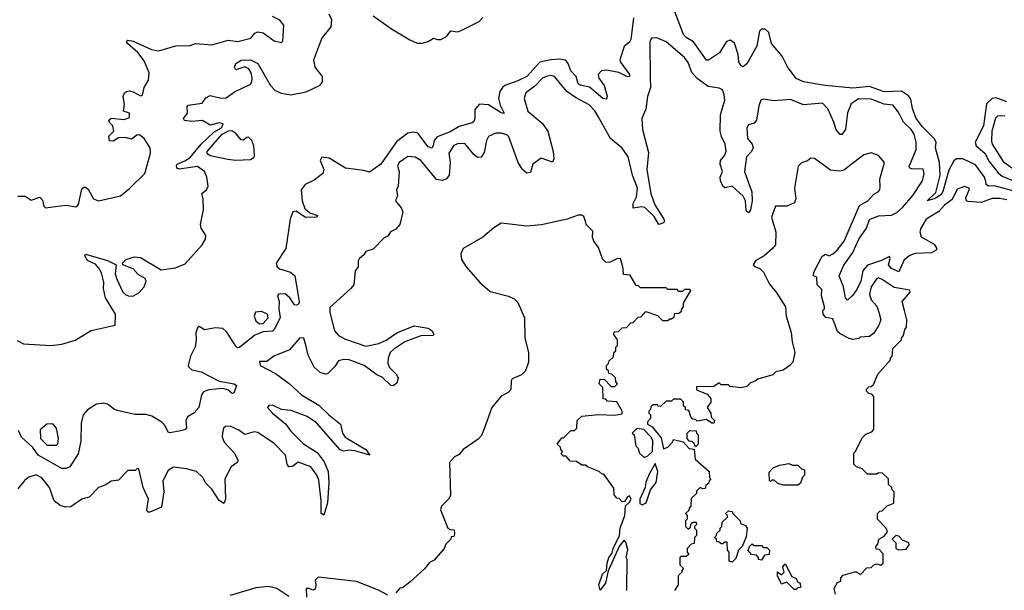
# Model space of a CAD drawing. Extents: x 2029826 to 2248070, y 228728 to 402406.
# Tile 290 of 368: x 2181735 to 2187112, y 255266 to 258385. Entities that reach past the tile are written whole.
import ezdxf

# ---------------------------------------------------------------- set-up
doc = ezdxf.new("R2010")
doc.units = 0

msp = doc.modelspace()

# ---------------------------------------------------------------- linework, layer by layer
at = {"layer": '0CON10XD'}
for points in [[(2186133.7, 258026.3), (2186014.6, 258044.6), (2185975, 258064.4), (2185927.2, 258127.2), (2185898.9, 258185), (2185840.8, 258255), (2185826, 258315), (2185805, 258333.3), (2185785, 258333.3), (2185775, 258322.5), (2185759.5, 258240.5), (2185705, 258144), (2185685, 258126.7), (2185675, 258132.5), (2185662.5, 258155), (2185658.6, 258195), (2185637.7, 258257.7), (2185615, 258273.8), (2185595, 258266.7), (2185555.6, 258204.4), (2185496.1, 258163.9), (2185485, 258163.8), (2185415, 258264.2), (2185375, 258287.1), (2185359.4, 258305), (2185287.9, 258497.9)], [(2181721.4, 256631.4), (2181755, 256613.4), (2181905, 256604.5), (2181965, 256610.6), (2182037.1, 256632.9), (2182125, 256686.8), (2182255.5, 256715), (2182258.5, 256775), (2182203, 256865), (2182193.3, 256915), (2182195, 256950), (2182181.5, 257001.5), (2182167.3, 257027.3), (2182149.2, 257049.2), (2182105, 257068.6), (2182091.2, 257095), (2182095, 257102.5), (2182215, 257068.6), (2182262.5, 257045), (2182255.7, 256995), (2182265, 256966.7), (2182298.9, 256895), (2182315, 256880.5), (2182334.7, 256874.7), (2182356.2, 256875), (2182385, 256892.9), (2182415, 256924.4), (2182426.1, 256956.1), (2182420.7, 256970.7), (2182381.5, 256991.5), (2182355, 257023.3), (2182297.5, 257045), (2182296.7, 257055), (2182313.8, 257075), (2182361.7, 257088.3), (2182394.5, 257085.5), (2182507.3, 257017.3), (2182585, 257028), (2182638.7, 257051.3), (2182730.9, 257155), (2182750, 257185), (2182750.5, 257205), (2182726.7, 257245), (2182722, 257265), (2182738.2, 257345), (2182736, 257406), (2182730, 257435), (2182755.7, 257455), (2182764.6, 257475.4), (2182757.5, 257525), (2182745, 257555.6), (2182705, 257582.5), (2182605, 257567.5), (2182593.1, 257573.1), (2182591.4, 257588.6), (2182594.3, 257595.7), (2182637.1, 257612.9), (2182665, 257632.1), (2182726.7, 257705), (2182795, 257770), (2182836.9, 257793.1), (2182846, 257815), (2182825, 257821.4), (2182775, 257809.1), (2182733.3, 257833.3), (2182675, 257829.5), (2182634, 257834), (2182630, 257845), (2182650.8, 257875), (2182649.5, 257910.5), (2182655, 257918.8), (2182731.4, 257928.6), (2182751.3, 257958.7), (2182775, 257970), (2182835, 257956.7), (2182862.1, 257957.9), (2182908.8, 257991.2), (2182995, 258032.5), (2183003.3, 258045), (2183004.5, 258065), (2182998.8, 258095), (2182986, 258116), (2182965, 258127.5), (2182915, 258111.4), (2182908.5, 258125), (2182915.6, 258145), (2182945, 258164.4), (2182995.6, 258165.6), (2183035, 258146.5), (2183103.9, 258025), (2183129, 257999), (2183162.7, 257982.7), (2183215, 257975.1), (2183300, 257990), (2183375, 258027.1), (2183387.8, 258045), (2183388.1, 258075), (2183348.4, 258125), (2183341.3, 258165), (2183385, 258282.5), (2183435, 258345.6), (2183438.9, 258385), (2183424.7, 258415)], [(2181725, 257420.6), (2181765, 257420), (2181797.7, 257397.7), (2181845.6, 257415.6), (2181858.7, 257398.7), (2181866.2, 257366.2), (2181876.7, 257356.7), (2181985, 257371.2), (2182045, 257362.5), (2182055.8, 257374.2), (2182075, 257460), (2182085, 257470), (2182095, 257470), (2182109.1, 257459.1), (2182137.5, 257405), (2182165, 257394.6), (2182285, 257422.2), (2182335, 257462.2), (2182417.9, 257545), (2182449.5, 257655), (2182447.5, 257685), (2182415, 257736), (2182390, 257755), (2182375, 257753.3), (2182345, 257732.5), (2182310.5, 257740.5), (2182275, 257738.8), (2182245, 257720.8), (2182225, 257723.8), (2182222.2, 257747.8), (2182248.8, 257775), (2182243.3, 257805), (2182225, 257823.3), (2182222.5, 257835), (2182235, 257847.5), (2182305, 257840), (2182335, 257850), (2182335, 257873.3), (2182302.5, 257885), (2182306.4, 257923.6), (2182300, 257965), (2182307.5, 257985), (2182318.3, 257991.7), (2182335, 257995.8), (2182355, 257990.6), (2182395, 257968), (2182405, 257973.3), (2182414.5, 258015), (2182437.7, 258055), (2182441.8, 258095), (2182415, 258159.4), (2182380.9, 258205), (2182324.4, 258255), (2182318, 258265), (2182325, 258273.8), (2182355, 258267.5), (2182455, 258222.5), (2182495, 258215.4), (2182588.3, 258241.7), (2182665, 258244.5), (2182695, 258255.7), (2182785, 258246.9), (2182873.9, 258273.9), (2182926, 258266), (2182996.7, 258285), (2183018.3, 258311.7), (2183035, 258318.8), (2183065, 258314), (2183125, 258270), (2183165, 258260), (2183171.7, 258268.3), (2183177.5, 258355), (2183155, 258382.5), (2183115, 258402.5)], [(2185087.5, 258395), (2185073.1, 258276.9), (2185065, 258261.4), (2185035, 258238.6), (2185011.6, 258165), (2185015, 258152.2), (2185065, 258085.7), (2185065.4, 258074.6), (2185055, 258071.9), (2185006.3, 258096.3), (2184938.6, 258108.6), (2184912, 258105), (2184894.5, 258085.5), (2184898.1, 258065), (2184926.8, 258025), (2184943.6, 257966.4), (2184938.8, 257951.2), (2184918.8, 257955), (2184845.7, 258015.7), (2184795, 258027.3), (2184785.4, 258035), (2184774.3, 258075), (2184745, 258106), (2184728.5, 258148.5), (2184715, 258163.2), (2184685, 258169.7), (2184635, 258165.8), (2184575, 258152.2), (2184505, 258075.1), (2184455, 258050), (2184384.4, 258025.6), (2184371.1, 258015), (2184357.8, 257992.2), (2184350.5, 257955), (2184358.5, 257918.5), (2184381.2, 257875), (2184375, 257871.9), (2184359.1, 257879.1), (2184295, 257919.1), (2184245, 257923.5), (2184220.8, 257895), (2184221.1, 257845), (2184215, 257829.2), (2184205, 257821.4), (2184135, 257801.5), (2184085, 257772.5), (2184015.5, 257745), (2183997.8, 257725), (2183993.5, 257695), (2183985, 257682.2), (2183965, 257690), (2183908.5, 257765), (2183885, 257770.3), (2183855, 257765.5), (2183792.4, 257717.6), (2183707.5, 257595), (2183645, 257551.1), (2183615, 257560.6), (2183513.9, 257573.9), (2183425, 257628.6), (2183385, 257633.3), (2183376.2, 257615), (2183396.4, 257566.4), (2183390, 257545), (2183342.5, 257507.5), (2183294, 257485), (2183271.2, 257455), (2183278.2, 257395), (2183292.8, 257352.8), (2183320.2, 257330.2), (2183361.2, 257315), (2183357.5, 257305), (2183295, 257303.2), (2183245, 257338.2), (2183225.8, 257334.2), (2183211.2, 257295), (2183187.8, 257135), (2183135.6, 257055), (2183141.8, 257035), (2183153.3, 257023.3), (2183214, 257005), (2183237.5, 256985), (2183261.2, 256845), (2183258.8, 256831.2), (2183246, 256824), (2183235, 256826.7), (2183210, 256865), (2183185, 256886.9), (2183147.5, 256885), (2183143.3, 256875), (2183151.2, 256845), (2183150, 256805), (2183158.1, 256758.1), (2183127.2, 256692.8), (2183115, 256682.5), (2183065, 256679.5), (2183019.4, 256660.6), (2182935, 256593.5), (2182925, 256591.9), (2182915, 256600), (2182866.9, 256676.9), (2182845, 256696.2), (2182805, 256701.3), (2182745, 256690), (2182715, 256707.5), (2182705, 256700), (2182695.9, 256674.1), (2182698.9, 256635), (2182692.4, 256597.6), (2182667.1, 256545), (2182654.5, 256495.5), (2182657.8, 256485), (2182675, 256471.1), (2182725, 256460.4), (2182825, 256410), (2182906.7, 256395), (2182918, 256385), (2182905, 256343.3), (2182895, 256342.5), (2182870.9, 256360.9), (2182845, 256368.9), (2182767.4, 256362.6), (2182738.3, 256351.7), (2182727.1, 256335), (2182712.5, 256265), (2182685, 256233.8), (2182650.8, 256215), (2182642.5, 256195), (2182645.7, 256154.3), (2182636.8, 256143.2), (2182615, 256137.7), (2182555, 256126), (2182545, 256130), (2182529.6, 256165), (2182511.2, 256185), (2182457, 256217), (2182425, 256226.4), (2182365, 256226.5), (2182275, 256246.2), (2182252.7, 256255), (2182215, 256283.5), (2182195, 256289), (2182155, 256284.3), (2182105, 256252.8), (2182081, 256225), (2182069.7, 256180.3), (2182067.9, 256082.1), (2182055, 256012.5), (2182009.3, 255940.7), (2181988.3, 255931.7), (2181965, 255932), (2181835.8, 256005), (2181806.8, 256046.8), (2181745, 256103.6), (2181729.1, 256139.1)], [(2183665, 258406.8), (2183765, 258335.7), (2183865, 258274.7), (2183905, 258257.5), (2183933.2, 258256.8), (2183965, 258265.4), (2183995, 258284.4), (2184016.6, 258276.6), (2184035, 258277.5), (2184065, 258293.6), (2184088.8, 258325), (2184125, 258318.9), (2184145, 258325.3), (2184244.4, 258375), (2184263.5, 258396.5)], [(2187125, 257399.8), (2187085, 257408.1), (2187045, 257408.1), (2186985, 257386.1), (2186915, 257390.5), (2186905.3, 257395.3), (2186901.5, 257411.5), (2186920.4, 257455), (2186919.5, 257465), (2186895, 257472.7), (2186855, 257459.1), (2186827.2, 257402.8), (2186785, 257371.7), (2186753.9, 257336.1), (2186684.7, 257295.3), (2186655.7, 257245), (2186650, 257225), (2186658.4, 257198.4), (2186728.8, 257158.8), (2186743.5, 257135), (2186740, 257125), (2186715, 257111.1), (2186625, 257106.8), (2186595, 257096.3), (2186565, 257071.6), (2186535, 257007.7), (2186494.9, 257024.9), (2186480.2, 257045), (2186488.9, 257078.9), (2186485, 257090.8), (2186441.6, 257068.4), (2186365, 257042.8), (2186338.4, 257011.6), (2186327.9, 256955), (2186305, 256906.5), (2186281.6, 256875), (2186255, 256852.3), (2186245, 256864.4), (2186234, 256925), (2186209.1, 256985), (2186235, 257042.5), (2186285, 257111.9), (2186317.7, 257185), (2186359, 257245), (2186376.3, 257293.7), (2186425, 257313.8), (2186495, 257317.3), (2186525, 257332), (2186555, 257357.6), (2186611.5, 257425), (2186665.7, 257505), (2186673.5, 257545), (2186668.9, 257568.9), (2186605, 257570), (2186594.8, 257574.8), (2186592.9, 257582.9), (2186630.7, 257675), (2186630, 257715), (2186619, 257759), (2186604, 257785), (2186560.6, 257825), (2186536.2, 257876.2), (2186505, 257917.2), (2186455, 257922.7), (2186385, 257950.3), (2186315, 257952.7), (2186276.4, 257925), (2186255, 257875.8), (2186244.6, 257785), (2186225, 257756.9), (2186215, 257756.9), (2186193.2, 257783.2), (2186181.2, 257825), (2186148.1, 257898.1), (2186118.5, 257928.5), (2186015, 257918.9), (2185945, 257948), (2185855, 257941.9), (2185795, 257951.5), (2185783.1, 257945), (2185770.4, 257915), (2185757.8, 257835), (2185745, 257820), (2185715, 257811.2), (2185706.6, 257793.4), (2185710, 257735), (2185734.5, 257705), (2185739.5, 257685), (2185730.9, 257665), (2185703.2, 257635), (2185693.2, 257555), (2185722.6, 257472.6), (2185732.4, 257445), (2185734.1, 257394.1), (2185726.1, 257345), (2185715, 257328.6), (2185702.3, 257342.3), (2185697.8, 257395), (2185685, 257420.9), (2185625, 257474.5), (2185585, 257465.5), (2185574.6, 257475), (2185562.2, 257505), (2185559.7, 257525), (2185572.7, 257555), (2185560.5, 257595), (2185562.2, 257615), (2185585.5, 257645), (2185593, 257667), (2185586.8, 257705), (2185566.8, 257746.8), (2185560.5, 257775), (2185561.2, 257865), (2185586, 257945), (2185582.8, 257975), (2185572, 258002), (2185555, 258011), (2185495, 258020.5), (2185435, 258063.7), (2185405.6, 258095.6), (2185385, 258151.8), (2185365, 258178.4), (2185265, 258264.1), (2185215, 258285.5), (2185185.6, 258284.4), (2185175.6, 258265), (2185177.1, 258067.1), (2185180, 258015), (2185163.8, 257965), (2185154.5, 257895.5), (2185132.5, 257845), (2185135.5, 257785), (2185169.6, 257659.6), (2185160, 257565), (2185181, 257435), (2185203.6, 257373.6), (2185251.7, 257295), (2185255.6, 257285), (2185251.3, 257275), (2185225, 257265.9), (2185199.6, 257309.6), (2185149, 257359), (2185132.1, 257362.1), (2185084.8, 257354.8), (2185085, 257381.2), (2185102.7, 257417.3), (2185109.3, 257465), (2185081.6, 257535), (2185057.7, 257635), (2185025, 257683.1), (2184961.6, 257735), (2184894.5, 257855.5)], [(2184894.5, 257855.5), (2184875, 257887.6), (2184845, 257920), (2184769.5, 257959.5), (2184723.1, 257993.1), (2184655.8, 258075), (2184635, 258080.4), (2184615, 258076.5), (2184590.5, 258065), (2184548.2, 258021.8), (2184499.2, 257985), (2184490, 257955), (2184510, 257885), (2184588.8, 257818.8), (2184619.6, 257775), (2184647.6, 257665), (2184651.2, 257625), (2184645, 257607.1), (2184582.2, 257627.8), (2184537.5, 257595), (2184525, 257549.4), (2184505, 257546.4), (2184478.2, 257568.2), (2184457, 257605), (2184406.7, 257745), (2184395, 257756.4), (2184364.4, 257765.6), (2184335, 257764.3), (2184295, 257746), (2184283.5, 257725), (2184271.7, 257658.3), (2184255, 257633.8), (2184235, 257632.5), (2184215, 257648.5), (2184165, 257708.6), (2184125, 257705.9), (2184105, 257696.9), (2184077.6, 257655), (2184086, 257605), (2184080.4, 257535), (2184065.3, 257514.7), (2184043.2, 257506.8), (2184011.7, 257511.7), (2183925, 257615.6), (2183895, 257634.2), (2183855, 257638), (2183806.7, 257605), (2183798.8, 257585), (2183806.7, 257555), (2183802.5, 257475), (2183792.5, 257455), (2183797.5, 257425), (2183787.5, 257395), (2183817.5, 257357.5), (2183826.7, 257335), (2183810, 257265), (2183789.2, 257240.8), (2183760, 257225), (2183745, 257202.5), (2183725, 257192.5), (2183665, 257130), (2183625, 257117.5), (2183615, 257100), (2183590.7, 257079.3), (2183583.6, 257066.4), (2183582.5, 257035), (2183567, 257013), (2183558.8, 256935), (2183543.8, 256915), (2183427.7, 256812.3), (2183429.2, 256785), (2183454, 256685), (2183475, 256658.9), (2183515, 256638.2), (2183625, 256600.9), (2183695.7, 256615), (2183736.5, 256633.5), (2183795, 256673.7), (2183889.2, 256710.8), (2183965, 256698), (2183986.9, 256685), (2183996.7, 256665), (2183990.7, 256659.3), (2183925, 256656.1), (2183838, 256625), (2183778.5, 256585), (2183758.9, 256565), (2183746.2, 256535), (2183745.4, 256505), (2183755, 256484.5), (2183792.5, 256445), (2183801.5, 256425), (2183795, 256398), (2183775, 256382.9), (2183762, 256385), (2183715, 256431.1), (2183685, 256444.6), (2183615.6, 256495), (2183533.3, 256525), (2183502.7, 256527.3), (2183475, 256521.2), (2183455, 256490), (2183415, 256450), (2183405, 256446.7), (2183375, 256456.2), (2183343.8, 256485), (2183310.5, 256550.5), (2183298.8, 256598.8), (2183286, 256645), (2183265, 256646.2), (2183209.1, 256580.9), (2183122.5, 256545), (2183085, 256517.5), (2183043.9, 256516.1), (2183047.5, 256495), (2183131.3, 256451.3), (2183206.5, 256396.5), (2183273.6, 256335), (2183368.4, 256278.4), (2183423.2, 256225), (2183486.4, 256175), (2183497.1, 256125), (2183513.1, 256103.1), (2183625, 256036.2), (2183647.5, 256005), (2183565, 256028.9), (2183535, 256032.5), (2183505, 256026.9), (2183485, 256033.8), (2183355, 256182.3), (2183305, 256215.7), (2183218.2, 256248.2), (2183164.6, 256254.6), (2183115, 256278.2), (2183094.7, 256275.3), (2183088.6, 256265), (2183115, 256234.5), (2183186.8, 256176.8), (2183215, 256136.4), (2183285, 256067.5), (2183359.8, 256019.8), (2183398.3, 255968.3), (2183418.7, 255915), (2183423.7, 255855), (2183415.8, 255744.2), (2183395, 255677.5), (2183382, 255685), (2183381.3, 255755), (2183367.8, 255867.8), (2183357.4, 255895), (2183325, 255941.8), (2183255, 255966.4), (2183225, 255942.5), (2183205, 255940.8), (2183195.5, 255955.5), (2183187.3, 256005), (2183125, 256067.6), (2183035, 256128.5), (2183015, 256132.9), (2182965, 256117.5), (2182931.2, 256141.2), (2182885, 256162.5), (2182858.3, 256161.7), (2182848.3, 256151.7), (2182842.5, 256125), (2182840, 256105), (2182851.2, 256075), (2182906.9, 256016.9), (2182928, 255975), (2182923.3, 255965), (2182889.5, 255940.5), (2182854.7, 255875), (2182858, 255765), (2182849.8, 255740.2), (2182825, 255757.5), (2182785, 255818.2), (2182751.8, 255851.8), (2182735, 255882), (2182700, 255915), (2182645, 255930), (2182575, 255938.6), (2182545, 255920.8), (2182515.8, 255865), (2182521.4, 255805), (2182510, 255720), (2182445, 255692.2), (2182435, 255692.5), (2182428.9, 255705), (2182437.9, 255765), (2182408.6, 255828.6), (2182385, 255930), (2182375, 255930), (2182365, 255920), (2182325, 255920), (2182275, 255867.5), (2182235, 255862.5), (2182205, 255843.3), (2182165, 255828.8), (2182115, 255775.3), (2182075, 255763.8), (2182015, 255722.6), (2181985, 255721.1), (2181955, 255728.9), (2181923, 255755), (2181897.2, 255827.2), (2181855, 255881.1), (2181825, 255896.4), (2181785.7, 255884.3), (2181762.3, 255867.7), (2181725, 255820)], [(2187165, 257447.3), (2187056.4, 257476.4), (2187025, 257476), (2187013.6, 257483.6), (2187011.4, 257501.4), (2187002.9, 257525), (2186955, 257591.2), (2186885.8, 257625), (2186851.2, 257625), (2186836.8, 257613.2), (2186808.3, 257561.7), (2186776.4, 257446.4), (2186765, 257427.1), (2186735, 257406.9), (2186690, 257395), (2186738.7, 257441.3), (2186761.5, 257535), (2186757.8, 257605), (2186735.4, 257685), (2186738.9, 257715), (2186728.5, 257735), (2186665, 257798.8), (2186630, 257845), (2186610, 257900), (2186600.6, 257950.6), (2186589.4, 257969.4), (2186550.8, 257995), (2186455, 257990.8), (2186375, 258020.7), (2186285, 258011.6), (2186133.7, 258026.3)], [(2187125, 257936.9), (2187082.3, 257952.3), (2187065, 257958), (2187045, 257954.8), (2187014.8, 257925), (2186998.1, 257805), (2186952.5, 257715), (2186957.3, 257695), (2187004.7, 257655), (2187029.6, 257609.6), (2187077.7, 257547.7), (2187099.5, 257529.5), (2187171.1, 257501.1)], [(2187115, 257859.1), (2187075, 257857.2), (2187063.8, 257846.2), (2187044.1, 257775), (2187041.3, 257721.3), (2187045.2, 257705), (2187105, 257609.7), (2187153.8, 257575)], [(2182915, 257616.6), (2182995, 257621.1), (2183015, 257634.2), (2183017.8, 257645), (2183013.6, 257695), (2183002.2, 257725), (2182985, 257742.5), (2182975, 257742), (2182955, 257726.2), (2182945, 257728), (2182915, 257762.9), (2182892.7, 257777.3), (2182873.4, 257776.6), (2182834.4, 257755.6), (2182757.5, 257665), (2182756.2, 257655), (2182775, 257641.9), (2182872.2, 257622.2), (2182915, 257616.6)], [(2186190, 255245), (2186182.5, 255275), (2186201.7, 255308.3), (2186220, 255315), (2186220, 255335), (2186231.7, 255348.3), (2186295, 255367.5), (2186305, 255367.5), (2186327, 255353), (2186361.7, 255388.3), (2186385, 255390), (2186403, 255407), (2186415, 255410), (2186437, 255403), (2186450, 255415), (2186450, 255465), (2186428.3, 255488.3), (2186411.7, 255491.7), (2186410, 255505), (2186421.7, 255518.3), (2186427.5, 255545), (2186455, 255562.5), (2186473.3, 255585), (2186466.1, 255606.1), (2186420, 255655), (2186420, 255685), (2186431.7, 255698.3), (2186445, 255700), (2186471.7, 255728.3), (2186508.3, 255741.7), (2186510, 255805), (2186500, 255815), (2186498.3, 255828.3), (2186480, 255845), (2186480, 255875), (2186447, 255907), (2186425, 255907.5), (2186415, 255900), (2186365, 255900), (2186335, 255930), (2186305, 255940), (2186290, 255955), (2186290, 256015), (2186300, 256025), (2186335, 256100), (2186355, 256120), (2186388.3, 256131.7), (2186400, 256145), (2186400, 256325), (2186388.3, 256338.3), (2186371.7, 256341.7), (2186360, 256355), (2186360, 256365), (2186371.7, 256378.3), (2186385, 256380), (2186398.3, 256391.7), (2186421.7, 256448.3), (2186490, 256525), (2186490, 256535), (2186500, 256545), (2186503, 256587), (2186550, 256635), (2186550, 256645), (2186561.7, 256658.3), (2186568.3, 256691.7), (2186577.5, 256705), (2186580, 256745), (2186566.2, 256796.2), (2186553.3, 256845), (2186597.5, 256895), (2186596.4, 256906.4), (2186510.9, 256920.9), (2186445, 256965.4), (2186425, 256973.6), (2186415, 256971.2), (2186385, 256924), (2186375.7, 256885), (2186384.1, 256854.1), (2186415, 256820), (2186427, 256787), (2186437.5, 256745), (2186427.5, 256715), (2186399.3, 256670.7), (2186375, 256652.5), (2186325, 256650), (2186317, 256643), (2186285, 256637.5), (2186265, 256642.5), (2186215, 256667.5), (2186200.7, 256680.7), (2186175, 256750), (2186136.4, 256756.4), (2186123.3, 256775), (2186120, 256795), (2186130, 256805), (2186130, 256815), (2186113.8, 256875), (2186115, 256910), (2186090, 256935), (2186088.3, 256978.3), (2186070, 256985), (2186072.5, 257005), (2186117, 257093), (2186135, 257102.5), (2186155, 257093.8), (2186175, 257105.7), (2186198.9, 257125), (2186237.2, 257175), (2186320.8, 257369.2), (2186365.8, 257395), (2186399.5, 257430.5), (2186423.3, 257445), (2186431.2, 257455), (2186433.9, 257473.9), (2186432.7, 257512.7), (2186456.7, 257605), (2186425, 257643.3), (2186385, 257657.5), (2186345, 257646), (2186235, 257562), (2186213, 257557), (2186163.2, 257563.2), (2186075, 257626.7), (2186055, 257627.5), (2186036.2, 257613.8), (2186005, 257603.3), (2185986.7, 257585), (2185966, 257465), (2185973.3, 257405), (2185966, 257384), (2185925, 257366.2), (2185862.5, 257365), (2185840, 257305), (2185863.6, 257223.6), (2185862.5, 257155), (2185846.4, 257133.6), (2185800, 257095), (2185753.6, 257066.4), (2185740, 257045), (2185745, 257037.5), (2185777.5, 257025), (2185796.7, 257005), (2185829.3, 256939.3), (2185866.1, 256896.1), (2185917.5, 256815), (2185920, 256765), (2185947.5, 256675), (2185952.5, 256625), (2185967.5, 256565), (2185957, 256513), (2185940, 256495)], [(2185050, 255265), (2185052.5, 255435), (2185047.5, 255445), (2185056.4, 255486.4), (2185045, 255530), (2185035, 255540), (2185011.1, 255508.9), (2184948.3, 255371.7), (2184934.3, 255305), (2184905, 255267.5), (2184897.1, 255295), (2184917.5, 255355), (2184940, 255375), (2184942.5, 255415), (2184952.5, 255445), (2184970.8, 255469.2), (2184975.7, 255495), (2185010, 255565), (2185014.6, 255605.4), (2185040, 255675), (2185042.5, 255727.5), (2185065, 255747.5), (2185073.3, 255765), (2185065, 255782.5), (2185053.6, 255776.4), (2185038.3, 255751.7), (2185025, 255750), (2185008.3, 255768.3), (2184995, 255770), (2184981.7, 255788.3), (2184980, 255825), (2184925, 255900), (2184915, 255900), (2184900, 255915), (2184835, 255940), (2184825, 255950), (2184805, 255950), (2184775, 255970), (2184741.7, 255971.7), (2184718.3, 255998.3), (2184705, 256000), (2184691.7, 256011.7), (2184700, 256025), (2184690, 256035), (2184688.3, 256048.3), (2184670, 256065), (2184695, 256100), (2184705, 256100), (2184745, 256140), (2184765, 256140), (2184778.3, 256151.7), (2184780, 256195), (2184805, 256217.5), (2184895, 256226.2), (2184985, 256222.5), (2185025, 256230), (2185025.8, 256245), (2184996.4, 256296.4), (2184945, 256300), (2184935, 256310), (2184921.7, 256311.7), (2184920, 256375), (2184900, 256395), (2184905, 256420), (2184928.3, 256418.3), (2184965, 256380), (2184985, 256380), (2185000, 256395), (2184990, 256405), (2184988.3, 256428.3), (2184968.3, 256448.3), (2184951.7, 256451.7), (2184950, 256465), (2184940, 256475), (2184940, 256495), (2184950, 256505), (2184951.7, 256518.3), (2184978.3, 256541.7), (2184980, 256565), (2184990, 256575), (2184990, 256595), (2185000, 256605), (2185000, 256635), (2184980, 256665), (2184981.7, 256678.3), (2185005, 256680), (2185025, 256700), (2185048.3, 256701.7), (2185071.7, 256728.3), (2185085, 256730), (2185111.7, 256758.3), (2185128.3, 256761.7), (2185155, 256790), (2185218.3, 256768.3), (2185245, 256740), (2185275, 256740), (2185285, 256750), (2185295, 256750), (2185308.3, 256761.7), (2185311.7, 256778.3), (2185335, 256780), (2185348.3, 256791.7), (2185350, 256805), (2185360, 256815), (2185360, 256835), (2185400, 256905), (2185395, 256910), (2185365, 256910), (2185355, 256900), (2185335, 256900), (2185325, 256910), (2185275, 256910), (2185265, 256920), (2185125, 256920), (2185115, 256930), (2185101.7, 256931.7), (2185068.3, 256988.3), (2185031.7, 256991.7), (2185030, 257025), (2185015, 257080), (2184995, 257077.5), (2184955, 257057.5), (2184935, 257060), (2184917, 257077), (2184895, 257140), (2184870, 257175), (2184863.8, 257195), (2184865, 257230), (2184827.5, 257265), (2184826.2, 257276.2), (2184815, 257310), (2184805, 257316.7), (2184785, 257317.5), (2184725, 257294), (2184585, 257263.3), (2184505, 257256.7), (2184365, 257272.5), (2184325, 257247.5), (2184264.1, 257195.9), (2184156.4, 257133.6), (2184143.3, 257105), (2184147.5, 257075), (2184173.3, 257035), (2184248.3, 256948.3), (2184305, 256900), (2184403.9, 256873.9), (2184435, 256858.8), (2184455, 256840), (2184491.2, 256755), (2184494, 256645), (2184514, 256565), (2184513.6, 256513.6), (2184496.7, 256465), (2184475, 256443.3), (2184425, 256422.5), (2184419.3, 256410.7), (2184417, 256363), (2184403, 256347), (2184365, 256327.5), (2184313.8, 256265), (2184271.2, 256148.8), (2184257.5, 256112.5), (2184237.7, 256092.3), (2184157.5, 256035), (2184135, 256007.5), (2184110, 255995), (2184082.5, 255965), (2184087.5, 255785), (2184076.4, 255763.6), (2184037.5, 255725), (2184032.5, 255705), (2184072.5, 255605), (2184085, 255597.5), (2184106.7, 255596.7), (2184110, 255575), (2184105, 255560), (2184091.7, 255558.3), (2184090, 255545), (2184061.7, 255518.3), (2184052.5, 255495), (2183999.2, 255430.8), (2183972.7, 255417.3), (2183945, 255383.3), (2183865, 255310), (2183825, 255280), (2183811.7, 255278.3), (2183788.3, 255251.7)], [(2183045, 256722), (2183065, 256724), (2183092.5, 256755), (2183088, 256775), (2183055, 256789.4), (2183023.4, 256786.6), (2183015.8, 256765), (2183025, 256738.8), (2183045, 256722)], [(2185940, 256495), (2185905, 256470), (2185865, 256460), (2185847, 256443), (2185765, 256420), (2185751.7, 256408.3), (2185725, 256400), (2185705, 256380), (2185675, 256372.5), (2185615, 256380), (2185605, 256390), (2185565, 256390), (2185555, 256400), (2185525, 256380), (2185431.7, 256378.3), (2185431.7, 256361.7), (2185488.3, 256338.3), (2185510, 256315), (2185510, 256295), (2185490, 256265), (2185510, 256235), (2185511.7, 256211.7), (2185530, 256195), (2185525, 256180), (2185515, 256180), (2185485, 256200), (2185435, 256190), (2185425, 256200), (2185411.7, 256201.7), (2185400, 256215), (2185388.3, 256248.3), (2185371.7, 256251.7), (2185370, 256265), (2185360, 256275), (2185360, 256295), (2185345, 256310), (2185305, 256310), (2185295, 256300), (2185265, 256300), (2185235, 256270), (2185221.7, 256271.7), (2185220, 256280), (2185195, 256280), (2185181.7, 256268.3), (2185180, 256255), (2185170, 256245), (2185170, 256235), (2185180, 256225), (2185180, 256205), (2185163, 256187), (2185162.5, 256175), (2185189.3, 256159.3), (2185238.7, 256098.7), (2185250, 256040), (2185275, 256047.5), (2185300, 256075), (2185305, 256090), (2185358.3, 256078.3), (2185391.7, 256041.7), (2185418.3, 256038.3), (2185423, 255983), (2185500, 255915), (2185502.5, 255882.5), (2185510, 255875), (2185500, 255865), (2185498.3, 255851.7), (2185481.7, 255838.3), (2185478.3, 255821.7), (2185465, 255820), (2185451.7, 255828.3), (2185431.7, 255808.3), (2185430, 255795), (2185401.7, 255768.3), (2185400, 255725), (2185390, 255715), (2185388.3, 255701.7), (2185370, 255685), (2185380, 255675), (2185380, 255655), (2185370, 255645), (2185370, 255615), (2185385, 255600), (2185398.3, 255611.7), (2185400, 255625), (2185411.7, 255638.3), (2185428.3, 255638.3), (2185430, 255625), (2185420, 255615), (2185420, 255605), (2185430, 255595), (2185430, 255565), (2185420, 255555), (2185418.3, 255521.7), (2185401.7, 255518.3), (2185380, 255495), (2185380, 255475), (2185388.3, 255461.7), (2185375, 255450), (2185345, 255450), (2185340, 255445), (2185340, 255405), (2185360, 255385), (2185350, 255375), (2185350, 255365), (2185330, 255345), (2185330, 255295), (2185310, 255265)], [(2181935, 256060), (2181942.5, 256067.5), (2181946, 256095), (2181935, 256152.5), (2181915.9, 256175.9), (2181882.5, 256175), (2181846.7, 256143.3), (2181848.8, 256095), (2181885, 256060), (2181935, 256060)], [(2185145, 255992.5), (2185165, 256001.2), (2185191.2, 256025), (2185192.9, 256085), (2185182, 256105), (2185142.5, 256145), (2185105, 256150), (2185080, 256125), (2185090, 256115), (2185100, 256055), (2185110, 256045), (2185120, 256015), (2185145, 255992.5)], [(2185425, 256050), (2185418.3, 256068.3), (2185405, 256080), (2185391.7, 256081.7), (2185380, 256095), (2185380, 256125), (2185395, 256140), (2185428.3, 256138.3), (2185430, 256125), (2185440, 256115), (2185440, 256065), (2185425, 256050)], [(2185135, 255732.9), (2185156, 255745), (2185180, 255815), (2185210, 255855), (2185220, 255915), (2185205, 255960), (2185174.4, 255905), (2185155, 255857.5), (2185151.4, 255828.6), (2185121.4, 255765), (2185120.6, 255740.6), (2185135, 255732.9)], [(2185985, 255840), (2185905, 255840), (2185875, 255850), (2185855, 255867.5), (2185842.5, 255867.5), (2185835, 255860), (2185830, 255865), (2185828.3, 255911.7), (2185850, 255935), (2185885, 255950), (2185935, 255960), (2185955, 255950), (2185985, 255950), (2186005, 255930), (2186020, 255925), (2186020, 255895), (2186010, 255885), (2185998.3, 255851.7), (2185985, 255840)], [(2185625, 255420), (2185610, 255425), (2185610, 255475), (2185600, 255485), (2185598.3, 255528.3), (2185585, 255530), (2185575, 255520), (2185565, 255520), (2185555, 255530), (2185541.7, 255531.7), (2185540, 255545), (2185530, 255555), (2185540, 255565), (2185541.7, 255578.3), (2185560, 255595), (2185560, 255605), (2185570, 255615), (2185571.7, 255638.3), (2185600, 255665), (2185600, 255675), (2185590, 255685), (2185605, 255700), (2185626.4, 255696.4), (2185630, 255685), (2185670, 255645), (2185671.7, 255631.7), (2185699.3, 255619.3), (2185706.7, 255605), (2185701.7, 255558.3), (2185680, 255505), (2185660, 255485), (2185645, 255440), (2185625, 255420)], [(2185785, 255430), (2185770, 255435), (2185770, 255445), (2185758.3, 255458.3), (2185731.7, 255461.7), (2185713, 255483), (2185720, 255505), (2185735, 255520), (2185745, 255510), (2185785, 255510), (2185795, 255500), (2185815, 255500), (2185830, 255485), (2185828.3, 255461.7), (2185801.7, 255458.3), (2185785, 255430)], [(2186535, 255487.5), (2186575, 255490), (2186592.5, 255515), (2186590, 255525), (2186555, 255540), (2186535, 255562.5), (2186520, 255565), (2186500, 255545), (2186520, 255525), (2186520, 255495), (2186535, 255487.5)], [(2185975, 255270), (2185965, 255270), (2185925, 255310), (2185895, 255300), (2185872.5, 255345), (2185873, 255367), (2185895, 255350), (2185910, 255365), (2185902.5, 255395), (2185915, 255410), (2185950.7, 255340.7), (2185975, 255330), (2185981.7, 255311.7), (2185997.5, 255305), (2185998.3, 255281.7), (2185985, 255280), (2185975, 255270)], [(2183745, 255240), (2183695, 255266.7), (2183574.1, 255314.1), (2183365, 255337.5), (2183348.3, 255321.7), (2183352.5, 255295), (2183348.3, 255271.7), (2183335, 255267.5), (2183316.4, 255276.4), (2183300, 255275), (2183301.7, 255228.3)], [(2183205, 255232.5), (2183140, 255275), (2183095, 255286.7), (2183025, 255280), (2182885, 255236.7)]]:
    msp.add_lwpolyline(points, dxfattribs=at)

doc.saveas('drawing.dxf')
